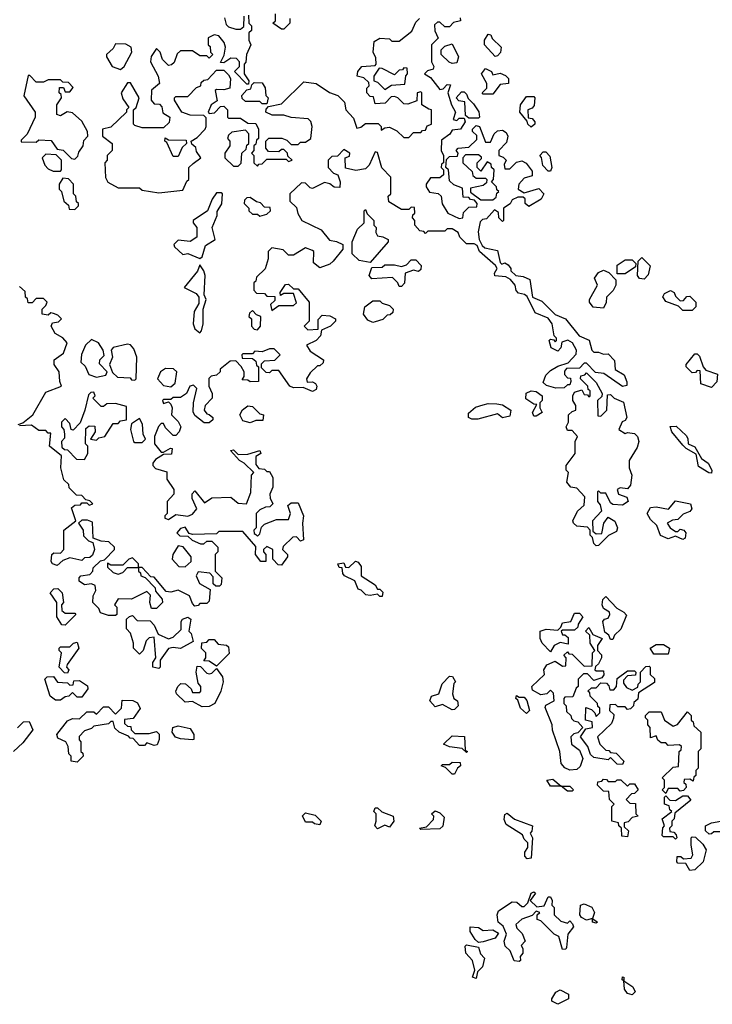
# Model space of a CAD drawing. Extents: x 2494106 to 2685573, y 758056 to 915185.
# Tile 303 of 507: x 2562206 to 2565088, y 900312 to 904410. Entities that reach past the tile are written whole.
import ezdxf

# ---------------------------------------------------------------- set-up
doc = ezdxf.new("R2010")
doc.units = 0

msp = doc.modelspace()

# ---------------------------------------------------------------- linework, layer by layer
at = {"layer": '0CON05XD'}
for points in [[(2563158.3, 904428.3), (2563160, 904395), (2563170, 904385), (2563170, 904365), (2563160, 904355), (2563160, 904325), (2563167.5, 904305), (2563150, 904265), (2563147, 904233), (2563140, 904225), (2563140, 904185), (2563160, 904155), (2563158.3, 904141.7), (2563151.7, 904141.7), (2563100, 904195), (2563120, 904215), (2563120, 904235), (2563108.3, 904248.3), (2563085, 904250), (2563055, 904230), (2563041.7, 904231.7), (2563057, 904263), (2563062.5, 904295), (2563056.7, 904315), (2563035, 904342.5), (2563015, 904347.5), (2562990, 904335), (2562990, 904305), (2562998.3, 904298.3), (2563000, 904275), (2563010, 904265), (2562995, 904250), (2562985, 904260), (2562955, 904260), (2562925, 904280), (2562875, 904280), (2562861.7, 904268.3), (2562848.3, 904231.7), (2562838.3, 904221.7), (2562825, 904220), (2562800, 904245), (2562790, 904275), (2562775, 904290), (2562753, 904257), (2562750, 904235), (2562782.5, 904175), (2562787.5, 904145), (2562753.8, 904116.2), (2562753.3, 904075), (2562765, 904060), (2562788.3, 904058.3), (2562797, 904047), (2562801.7, 904021.7), (2562830, 904005), (2562828.3, 903981.7), (2562805, 903960), (2562715, 903960), (2562685, 903970), (2562680, 903975), (2562680, 904035), (2562690, 904045), (2562702.5, 904085), (2562666.7, 904146.7), (2562655, 904147.5), (2562627.5, 904105), (2562635, 904080), (2562660, 904045), (2562650, 904035), (2562650, 904025), (2562585, 903962.5), (2562550, 903955), (2562550, 903925), (2562590, 903895), (2562590, 903865), (2562570, 903845), (2562570, 903825), (2562560, 903815), (2562563, 903753), (2562573.3, 903733.3), (2562615, 903710), (2562705, 903710), (2562715, 903700), (2562785, 903690), (2562885, 903700), (2562901.7, 903738.3), (2562910, 903745), (2562910, 903795), (2562928.3, 903811.7), (2562960, 903835), (2562941.7, 903861.7), (2562938.3, 903878.3), (2562921.7, 903891.7), (2562920, 903905), (2562945, 903920), (2562977.5, 903955), (2562982.5, 903965), (2562981.7, 904001.7), (2562971.7, 904011.7), (2562915, 904012.5), (2562880, 904025), (2562850, 904075), (2562850, 904085), (2562855, 904090), (2562905, 904090), (2562941.7, 904128.3), (2562960, 904135), (2562961.7, 904148.3), (2562971.7, 904158.3), (2562988.3, 904161.7), (2563025, 904200), (2563055, 904200), (2563075, 904180), (2563082.5, 904165), (2563080, 904125), (2563055, 904117.5), (2563025, 904120), (2563020, 904115), (2563027.5, 904072.5), (2563002.5, 904055), (2562990, 904025), (2562995, 904020), (2563017, 904023), (2563041.7, 904048.3), (2563055, 904050), (2563070, 904035), (2563070, 904005), (2563075, 904000), (2563125, 904000), (2563155, 903980), (2563188.3, 903978.3), (2563200, 903955), (2563200, 903915), (2563191.7, 903908.3), (2563188.3, 903891.7), (2563180, 903885), (2563180, 903865), (2563170, 903855), (2563180, 903845), (2563180, 903815), (2563195, 903800), (2563201.7, 903808.3), (2563215, 903810), (2563235, 903830), (2563315, 903830), (2563325, 903820), (2563340, 903825), (2563321.7, 903841.7), (2563320, 903855), (2563305, 903870), (2563295, 903870), (2563285, 903860), (2563241.7, 903861.7), (2563230, 903875), (2563230, 903905), (2563243, 903917), (2563297, 903917), (2563318.3, 903908.3), (2563335, 903890), (2563365, 903890), (2563375, 903900), (2563395, 903900), (2563417.5, 903915), (2563422.5, 903965), (2563417, 903987), (2563407, 903997), (2563335, 904002.5), (2563305, 904012.5), (2563257, 904013), (2563230, 904025), (2563231.7, 904038.3), (2563241.7, 904048.3), (2563295, 904060), (2563388.3, 904151.7), (2563440, 904145), (2563495, 904107.5), (2563530, 904095), (2563557, 904067), (2563562.5, 904035), (2563595, 904000), (2563608.3, 903958.3), (2563625, 903962.5), (2563645, 903977.5), (2563697.5, 903977.5), (2563710, 903965), (2563710, 903950), (2563725, 903960), (2563745, 903962.5), (2563775, 903947.5), (2563805, 903920), (2563825, 903920), (2563845, 903940), (2563875, 903940), (2563881.7, 903948.3), (2563895, 903950), (2563901.7, 903968.3), (2563920, 903975), (2563920, 904035), (2563908.3, 904038.3)], [(2564038.3, 904418.3), (2564040, 904405), (2564011.7, 904398.3), (2563995, 904380), (2563975, 904380), (2563955, 904400), (2563945, 904400), (2563931.7, 904388.3), (2563933, 904363), (2563947.5, 904332.5), (2563920, 904305), (2563920, 904235), (2563930, 904215), (2563926.4, 904203.6), (2563903, 904197), (2563890, 904185), (2563915, 904170), (2563955, 904120), (2563968.3, 904121.7), (2563985, 904140), (2563998.3, 904138.3), (2563987.5, 904105), (2564002.5, 904055), (2564020, 904025), (2564010, 903995), (2564025, 903990), (2564035, 904000), (2564055, 904000), (2564060, 903985), (2564040, 903955), (2564005, 903950), (2563996.4, 903933.6), (2563961.7, 903908.3), (2563960, 903865), (2563970, 903845), (2563970, 903815), (2563961.7, 903808.3), (2563960, 903795), (2563970, 903785), (2563970, 903765), (2563955, 903752.5), (2563915, 903752.5), (2563897.5, 903725), (2563897.5, 903715), (2563911.7, 903691.7), (2563947, 903687), (2563960, 903675), (2563964, 903644), (2563987.5, 903605), (2564035, 903582.5), (2564050, 903585), (2564052.5, 903607.5), (2564075, 903630), (2564108.3, 903631.7), (2564110, 903645), (2564098.3, 903658.3), (2564081.7, 903661.7), (2564075, 903670), (2564051.7, 903671.7), (2564048.3, 903708.3), (2564013, 903723), (2563995, 903740), (2563990, 903785), (2563980, 903795), (2563981.7, 903828.3), (2563995, 903840), (2564028.3, 903841.7), (2564030, 903855), (2564022.5, 903865), (2564030, 903875), (2564075, 903880), (2564108.3, 903911.7), (2564108.3, 903928.3), (2564090, 903945), (2564090, 903955), (2564105, 903970), (2564120, 903965), (2564145, 903900), (2564165, 903900), (2564180, 903935), (2564195, 903947.5), (2564215, 903950), (2564230.7, 903940.7), (2564236.7, 903925), (2564231.7, 903898.3), (2564200, 903865), (2564200, 903845), (2564218.3, 903838.3), (2564230, 903825), (2564222.5, 903807.5), (2564225, 903790), (2564245, 903790), (2564273, 903817), (2564295, 903822.5), (2564313, 903813), (2564339.3, 903779.3), (2564339.3, 903760.7), (2564305, 903750), (2564282.5, 903725), (2564280, 903705), (2564305, 903690), (2564367, 903707), (2564387.5, 903685), (2564376.4, 903663.6), (2564325, 903632.5), (2564310, 903645), (2564310, 903665), (2564301.7, 903671.7), (2564278.3, 903671.7), (2564255, 903660), (2564246.4, 903643.6), (2564220, 903625), (2564220, 903575), (2564215, 903570), (2564200, 903585), (2564198.3, 903608.3), (2564181.7, 903618.3), (2564148.3, 903581.7), (2564131.7, 903578.3), (2564121.7, 903568.3), (2564113.3, 903526.7), (2564117.5, 903495), (2564130, 903470), (2564141.2, 903461.2), (2564195, 903450), (2564205, 903400), (2564213, 903393), (2564225, 903397.5), (2564239.3, 903389.3), (2564250, 903375), (2564250, 903365), (2564270, 903345), (2564301.7, 903341.7), (2564328.3, 903328.3), (2564340, 903255), (2564378.3, 903238.3), (2564433.8, 903183.8), (2564477.5, 903165), (2564533.9, 903093.9), (2564576.4, 903076.4), (2564586.7, 903035), (2564595, 903026.7), (2564615, 903026.7), (2564635, 903017.5), (2564655, 903020), (2564681.7, 902991.7), (2564683.9, 902953.9), (2564721.7, 902931.7), (2564733, 902903), (2564732.5, 902887.5), (2564715, 902883.3), (2564637, 902937), (2564601.7, 902941.7), (2564565, 902980), (2564555, 902980), (2564535, 902960), (2564481.7, 902958.3), (2564473, 902947), (2564473, 902933), (2564485, 902920), (2564498.3, 902918.3), (2564500, 902905), (2564495, 902890), (2564485, 902890), (2564471.7, 902878.3), (2564437, 902877), (2564398.3, 902888.3), (2564385, 902900), (2564395, 902930), (2564415, 902950), (2564445, 902967.5), (2564488.3, 902981.7), (2564521.7, 903018.3), (2564522.5, 903035), (2564506.7, 903065), (2564486.4, 903076.4), (2564461.7, 903068.3), (2564457.5, 903045), (2564445, 903030), (2564417.5, 903045), (2564410, 903075), (2564415, 903080), (2564428.3, 903078.3), (2564435, 903070), (2564440, 903075), (2564440, 903085), (2564430, 903095), (2564422.5, 903145), (2564405, 903167.5), (2564350.7, 903190.7), (2564318.3, 903258.3), (2564307, 903267), (2564281.7, 903271.7), (2564272.5, 903282.5), (2564267.5, 903305), (2564248.3, 903328.3), (2564229.3, 903339.3), (2564183.6, 903343.6), (2564182.5, 903355), (2564192.5, 903375), (2564186.7, 903386.7), (2564120, 903445), (2564110, 903470), (2564096.7, 903476.7), (2564065, 903477.5), (2564037.5, 903505), (2564030, 903525), (2564005, 903540), (2563985, 903540), (2563975, 903530), (2563905, 903530), (2563895, 903520), (2563888.3, 903528.3), (2563871.7, 903531.7), (2563850, 903555), (2563850, 903575), (2563840, 903585), (2563841.7, 903598.3), (2563850, 903605), (2563848.3, 903628.3), (2563835, 903630), (2563825, 903620), (2563795, 903620), (2563741.7, 903651.7), (2563740, 903675), (2563750, 903685), (2563750, 903755), (2563713, 903793), (2563695, 903857.5), (2563685, 903860), (2563660, 903805), (2563645, 903790), (2563605, 903782.5), (2563561.7, 903791.7), (2563560, 903835), (2563578.3, 903841.7), (2563580, 903855), (2563555, 903870), (2563528.3, 903841.7), (2563505, 903840), (2563490, 903825), (2563490, 903795), (2563511.7, 903771.7), (2563530, 903765), (2563540, 903735), (2563538.3, 903711.7), (2563515, 903712.5), (2563497, 903727), (2563475, 903732.5), (2563425, 903707.5), (2563415, 903710), (2563395, 903730), (2563378.3, 903731.7), (2563330, 903685), (2563330, 903655), (2563358.3, 903628.3), (2563363, 903603), (2563380, 903575), (2563460, 903535), (2563495, 903492.5), (2563525, 903487.5), (2563550, 903475), (2563550, 903455), (2563510, 903405), (2563497, 903393), (2563455, 903377.5), (2563428.3, 903398.3), (2563430, 903445), (2563425, 903450), (2563395, 903460), (2563345, 903430), (2563325, 903430), (2563301.7, 903451.7), (2563255, 903460), (2563240, 903445), (2563240, 903415), (2563227, 903373), (2563191.7, 903338.3), (2563188.3, 903321.7), (2563180, 903315), (2563180, 903285), (2563191.7, 903271.7), (2563225, 903270), (2563235, 903260), (2563268.3, 903258.3), (2563268.3, 903241.7), (2563250, 903225), (2563255, 903200), (2563285, 903220), (2563345, 903220), (2563358.3, 903231.7), (2563345, 903270), (2563305, 903270), (2563291.7, 903261.7), (2563290, 903275), (2563311.7, 903308.3), (2563325, 903310), (2563345, 903290), (2563365, 903290), (2563410, 903235), (2563410, 903155), (2563390, 903135), (2563405, 903120), (2563448.3, 903121.7), (2563448.3, 903161.7), (2563465, 903180), (2563497, 903177), (2563520, 903165), (2563520, 903155), (2563500, 903135), (2563461.7, 903118.3), (2563457.5, 903095), (2563440, 903075), (2563400, 903055), (2563415, 903030), (2563470, 902995), (2563468.3, 902981.7), (2563455, 902970), (2563445, 902970), (2563415, 902940), (2563400, 902915), (2563401.7, 902901.7), (2563425, 902902.5), (2563436.4, 902896.4), (2563442.5, 902885), (2563439.3, 902870.7), (2563425, 902862.5), (2563385, 902880), (2563345, 902877.5), (2563330, 902885), (2563285, 902950), (2563255, 902950), (2563245, 902940), (2563231.7, 902941.7), (2563211.7, 902961.7), (2563211.7, 902978.3), (2563225, 902990), (2563267, 902993), (2563290, 903015), (2563265, 903040), (2563245, 903040), (2563215, 903027.5), (2563185, 903030), (2563175, 903020), (2563135, 903020), (2563130, 903015), (2563131.7, 903001.7), (2563175, 903000), (2563188.3, 902988.3), (2563191.7, 902971.7), (2563200, 902965), (2563200, 902905), (2563165, 902902.5), (2563155, 902910), (2563131.7, 902911.7), (2563140, 902925), (2563140, 902945), (2563127, 902967), (2563105, 902990), (2563081.7, 902988.3), (2563040, 902955), (2563040, 902945), (2563025, 902930), (2563003, 902927), (2562993, 902917), (2562992.5, 902885), (2563007.5, 902855), (2563007.5, 902835), (2562977.5, 902805), (2562973.3, 902785), (2562985, 902770), (2562995, 902767.5)], [(2563058.3, 904418.3), (2563065, 904390), (2563075, 904380), (2563105, 904370), (2563125, 904370), (2563138.3, 904381.7), (2563140, 904425)], [(2563330, 904415), (2563330, 904395), (2563305, 904370), (2563295, 904370), (2563260, 904395), (2563270, 904405), (2563270, 904435)], [(2563908.3, 904038.3), (2563880, 904055), (2563880, 904105), (2563875, 904110), (2563860, 904105), (2563858.3, 904071.7), (2563821.7, 904058.3), (2563805, 904060), (2563780, 904085), (2563765, 904090), (2563751.7, 904088.3), (2563727, 904063), (2563685, 904060), (2563678.3, 904088.3), (2563665, 904090), (2563650, 904105), (2563650, 904125), (2563660, 904135), (2563658.3, 904148.3), (2563638.3, 904168.3), (2563610, 904175), (2563612.5, 904195), (2563630, 904215), (2563685, 904220), (2563690, 904225), (2563688.3, 904251.7), (2563677.5, 904275), (2563680.7, 904319.3), (2563705, 904332.5), (2563745, 904330), (2563755, 904320), (2563785, 904320), (2563838.3, 904361.7), (2563855, 904400), (2563870, 904415)], [(2564185, 904257.5), (2564140, 904305), (2564140, 904325), (2564155, 904350), (2564166.4, 904346.4), (2564171.7, 904331.7), (2564210, 904295), (2564207, 904273), (2564195, 904260), (2564185, 904257.5)], [(2562625, 904202.5), (2562640, 904215), (2562672.5, 904275), (2562670, 904295), (2562647.5, 904307.5), (2562605, 904310), (2562595, 904290), (2562567.5, 904265), (2562567.5, 904255), (2562590, 904215), (2562625, 904202.5)], [(2564005, 904227.5), (2563993, 904233), (2563960, 904265), (2563960, 904285), (2563975, 904300), (2564005, 904310), (2564032.5, 904255), (2564025, 904230), (2564005, 904227.5)], [(2563725, 904120), (2563753, 904137), (2563808.3, 904141.7), (2563813, 904177), (2563820, 904185), (2563818.3, 904208.3), (2563805, 904210), (2563798.3, 904201.7), (2563785, 904200), (2563765, 904180), (2563715, 904207.5), (2563701.7, 904208.3), (2563680, 904175), (2563680, 904155), (2563695, 904150), (2563725, 904120)], [(2564175, 904100), (2564135, 904100), (2564130, 904105), (2564150, 904125), (2564150, 904145), (2564127.5, 904185), (2564145, 904206.7), (2564170, 904195), (2564175, 904180), (2564205, 904187.5), (2564228.3, 904178.3), (2564240, 904165), (2564240, 904145), (2564205, 904140), (2564175, 904100)], [(2562435, 903830), (2562448.3, 903841.7), (2562451.7, 903858.3), (2562470, 903885), (2562473, 903907), (2562490, 903925), (2562487.5, 903945), (2562465, 903987.5), (2562425, 904022.5), (2562403.6, 904026.4), (2562375, 904010), (2562360, 904015), (2562360, 904055), (2562380, 904085), (2562378.3, 904098.3), (2562370, 904105), (2562371.7, 904128.3), (2562388.3, 904128.3), (2562395, 904110), (2562415, 904110), (2562428.3, 904128.3), (2562408.3, 904148.3), (2562385, 904150), (2562375, 904160), (2562325, 904160), (2562305, 904150), (2562275, 904150), (2562248.3, 904178.3), (2562241.7, 904178.3), (2562223.3, 904093.3), (2562270, 904025), (2562270, 904005), (2562237, 903933), (2562211.7, 903908.3), (2562211.7, 903901.7), (2562275, 903900), (2562285, 903910), (2562337, 903907), (2562361.7, 903871.7), (2562387, 903867), (2562421.7, 903831.7), (2562435, 903830)], [(2563235, 904060), (2563215, 904060), (2563205, 904070), (2563145, 904070), (2563131.7, 904081.7), (2563130, 904095), (2563151.7, 904118.3), (2563168.3, 904121.7), (2563171.7, 904138.3), (2563181.7, 904148.3), (2563215, 904147.5), (2563227, 904127), (2563230, 904095), (2563240, 904085), (2563235, 904060)], [(2564115, 904000), (2564075, 904000), (2564061.7, 904011.7), (2564058.3, 904068.3), (2564033, 904073), (2564022.5, 904085), (2564045, 904110), (2564055, 904110), (2564065, 904100), (2564071.7, 904081.7), (2564095, 904060), (2564116.7, 904026.7), (2564120, 904005), (2564115, 904000)], [(2564335, 903962.5), (2564320, 903975), (2564318.3, 903988.3), (2564287.5, 904025), (2564290, 904055), (2564315, 904090), (2564345, 904090), (2564350, 904085), (2564347, 904053), (2564338.3, 904041.7), (2564320, 904035), (2564321.7, 904001.7), (2564338.3, 903998.3), (2564350, 903985), (2564350, 903975), (2564335, 903962.5)], [(2563115, 903800), (2563127.5, 903812.5), (2563130, 903855), (2563148.3, 903871.7), (2563151.7, 903888.3), (2563160, 903895), (2563160, 903935), (2563145, 903950), (2563088.3, 903941.7), (2563075, 903930), (2563070, 903915), (2563080, 903905), (2563080, 903885), (2563060, 903855), (2563060, 903835), (2563095, 903800), (2563115, 903800)], [(2562865, 903840), (2562845, 903840), (2562818.3, 903898.3), (2562810, 903905), (2562811.7, 903918.3), (2562825, 903910), (2562898.3, 903908.3), (2562900, 903895), (2562881.7, 903878.3), (2562865, 903840)], [(2562375, 903780), (2562380, 903785), (2562380, 903825), (2562358.3, 903848.3), (2562315, 903850), (2562300, 903835), (2562310, 903805), (2562325, 903790), (2562345, 903780), (2562375, 903780)], [(2564175, 903660), (2564188.3, 903671.7), (2564191.7, 903688.3), (2564200, 903695), (2564191.7, 903701.7), (2564190, 903715), (2564170, 903735), (2564177.5, 903745), (2564180, 903785), (2564170, 903795), (2564168.3, 903808.3), (2564151.7, 903818.3), (2564125, 903780), (2564110, 903795), (2564110, 903815), (2564128.3, 903831.7), (2564128.3, 903838.3), (2564115, 903847.5), (2564061.7, 903848.3), (2564050, 903835), (2564050, 903815), (2564088.3, 903778.3), (2564091.7, 903761.7), (2564105, 903750), (2564145, 903750), (2564150, 903745), (2564148.3, 903731.7), (2564135, 903720), (2564081.7, 903708.3), (2564081.7, 903691.7), (2564125, 903660), (2564175, 903660)], [(2564415, 903780), (2564405, 903780), (2564383, 903803), (2564377, 903837), (2564370, 903845), (2564385, 903860), (2564395, 903860), (2564411.7, 903841.7), (2564420, 903795), (2564415, 903780)], [(2562435, 903620), (2562450, 903635), (2562450, 903645), (2562441.7, 903651.7), (2562440, 903675), (2562430, 903685), (2562430, 903725), (2562408.3, 903748.3), (2562385, 903750), (2562370, 903725), (2562370, 903705), (2562380, 903695), (2562390, 903655), (2562408.3, 903638.3), (2562411.7, 903621.7), (2562435, 903620)], [(2562955, 903416.7), (2562965, 903422.5), (2562979.2, 903470.8), (2563020, 903495), (2563007.5, 903545), (2563027.5, 903595), (2563028.3, 903611.7), (2563047, 903643), (2563050, 903685), (2563045, 903690), (2563025, 903690), (2563006.7, 903663.3), (2562987.5, 903615), (2562927.5, 903575), (2562927.5, 903565), (2562943.3, 903545), (2562942.5, 903505), (2562915, 903487.5), (2562865, 903492.5), (2562847.5, 903475), (2562850, 903465), (2562885, 903432.5), (2562905, 903436.7), (2562955, 903416.7)], [(2563205, 903592.5), (2563235, 903600), (2563250, 903615), (2563248.3, 903628.3), (2563225, 903630), (2563208.3, 903648.3), (2563191.7, 903651.7), (2563165, 903670), (2563151.7, 903668.3), (2563141.7, 903658.3), (2563140, 903645), (2563160, 903625), (2563160, 903615), (2563175, 903600), (2563195, 903600), (2563205, 903592.5)], [(2563665, 903400), (2563618.3, 903408.3), (2563590, 903435), (2563590, 903485), (2563611.7, 903538.3), (2563640, 903565), (2563640, 903615), (2563645, 903620), (2563651.7, 903601.7), (2563680, 903575), (2563680, 903555), (2563690, 903545), (2563687.5, 903525), (2563695, 903510), (2563717, 903507), (2563740, 903495), (2563740, 903485), (2563665, 903400)], [(2564805, 903330), (2564785, 903332.5), (2564777.5, 903345), (2564780, 903405), (2564795, 903420), (2564830, 903385), (2564821.7, 903348.3), (2564805, 903330)], [(2562955, 903107.5), (2562962.5, 903115), (2562970, 903145), (2562970, 903205), (2562982.5, 903245), (2562973.3, 903265), (2562977.5, 903345), (2562972.5, 903365), (2562955, 903390), (2562946.1, 903363.9), (2562890, 903295), (2562940.6, 903270.6), (2562952, 903255), (2562951.7, 903228.3), (2562932, 903195), (2562928, 903145), (2562935, 903123.3), (2562955, 903107.5)], [(2563795, 903300), (2563785, 903300), (2563780, 903315), (2563757, 903337), (2563671.7, 903331.7), (2563660, 903345), (2563671.7, 903378.3), (2563715, 903380), (2563725, 903390), (2563765, 903390), (2563795, 903382.5), (2563815, 903390), (2563835, 903410), (2563855, 903410), (2563877, 903387), (2563875, 903370), (2563865, 903362.5), (2563845, 903367.5), (2563810, 903355), (2563807, 903313), (2563795, 903300)], [(2564691.7, 903351.7), (2564691.7, 903388.3), (2564725, 903410), (2564755, 903410), (2564770, 903395), (2564768.3, 903381.7), (2564725, 903352.5), (2564691.7, 903351.7)], [(2564635, 903210), (2564593, 903213), (2564577.5, 903235), (2564577.5, 903245), (2564610, 903305), (2564597.5, 903335), (2564615, 903357.5), (2564635, 903367.5), (2564658.3, 903358.3), (2564687.5, 903327.5), (2564687.5, 903305), (2564676.4, 903283.6), (2564647.5, 903255), (2564646.4, 903233.6), (2564635, 903210)], [(2562200, 902725), (2562218.3, 902731.7), (2562260, 902765), (2562315, 902860), (2562380, 902885), (2562372.5, 902905), (2562370, 902945), (2562350, 902975), (2562350, 902995), (2562387.5, 903022.5), (2562403.3, 903065), (2562385.8, 903085.8), (2562353.6, 903103.6), (2562337.5, 903135), (2562341.7, 903148.3), (2562367, 903153), (2562380, 903165), (2562365, 903180), (2562347, 903187), (2562335, 903190), (2562325, 903180), (2562300, 903185), (2562300, 903205), (2562315, 903220), (2562320, 903235), (2562305, 903250), (2562275, 903250), (2562258.3, 903231.7), (2562241.7, 903231.7), (2562238.3, 903248.3), (2562230, 903255), (2562228.3, 903278.3), (2562205, 903300)], [(2565005, 903200), (2564965, 903200), (2564948.3, 903218.3), (2564895, 903237.5), (2564883, 903257), (2564890, 903270), (2564915, 903282.5), (2564930, 903275), (2564935, 903260), (2564955, 903240), (2564968.3, 903241.7), (2564981.7, 903258.3), (2564995, 903260), (2565020, 903235), (2565020, 903215), (2565005, 903200)], [(2563675, 903150), (2563655, 903160), (2563636.7, 903185), (2563642.5, 903215), (2563675, 903240), (2563705, 903240), (2563715, 903230), (2563745, 903220), (2563760, 903205), (2563758.3, 903191.7), (2563748.3, 903181.7), (2563735, 903180), (2563717, 903163), (2563685, 903152.5), (2563675, 903150)], [(2563195, 903120), (2563207.5, 903135), (2563210, 903175), (2563191.7, 903181.7), (2563175, 903200), (2563161.7, 903188.3), (2563160, 903175), (2563170, 903165), (2563170, 903135), (2563181.7, 903121.7), (2563195, 903120)], [(2562525, 902922.5), (2562565, 902930), (2562570, 902945), (2562538.3, 902978.3), (2562540, 902995), (2562557, 903013), (2562553.3, 903035), (2562533.3, 903065), (2562505, 903078.8), (2562480, 903055), (2562463, 903017), (2562460, 902985), (2562478.3, 902968.3), (2562493.6, 902933.6), (2562525, 902922.5)], [(2562685, 902910), (2562690, 902915), (2562693.3, 903005), (2562680.7, 903040.7), (2562666.7, 903056.7), (2562655, 903060), (2562594.2, 903045.8), (2562586.7, 903035), (2562592.5, 903005), (2562580, 902975), (2562591.7, 902941.7), (2562613, 902923), (2562665, 902920), (2562671.7, 902911.7), (2562685, 902910)], [(2565085, 902880), (2565040, 902895), (2565038.3, 902948.3), (2565025, 902950), (2565018.3, 902941.7), (2565005, 902940), (2564980, 902965), (2564980, 902975), (2565015, 903020), (2565025, 903020), (2565035, 903010), (2565050, 902965), (2565061.7, 902951.7), (2565110, 902935), (2565107, 902903), (2565085, 902880)], [(2562835, 902882.5), (2562852.5, 902897.5), (2562860, 902945), (2562846.4, 902956.4), (2562812, 902958), (2562792.5, 902945), (2562780, 902915), (2562805, 902887.5), (2562835, 902882.5)], [(2564605, 902220), (2564595, 902230), (2564590, 902255), (2564580, 902265), (2564580, 902285), (2564568.3, 902298.3), (2564525, 902302.5), (2564510, 902315), (2564507.5, 902325), (2564527.5, 902365), (2564555, 902390), (2564557.5, 902425), (2564525, 902460), (2564500, 902465), (2564482.5, 902485), (2564490, 902525), (2564480, 902535), (2564480, 902555), (2564517.5, 902605), (2564517.5, 902655), (2564527.5, 902675), (2564505, 902700), (2564485, 902700), (2564480, 902715), (2564490, 902735), (2564490, 902765), (2564505, 902780), (2564520, 902785), (2564520, 902805), (2564507.5, 902825), (2564507.5, 902845), (2564515, 902860), (2564545, 902870), (2564555, 902850), (2564568.3, 902848.3), (2564575, 902840), (2564580, 902845), (2564580, 902865), (2564571.7, 902871.7), (2564570, 902885), (2564540, 902915), (2564541.7, 902928.3), (2564558.3, 902931.7), (2564565, 902940), (2564605, 902900), (2564630, 902855), (2564628.3, 902841.7), (2564610, 902825), (2564611.7, 902761.7), (2564625, 902760), (2564650, 902785), (2564651.7, 902848.3), (2564665, 902850), (2564680, 902835), (2564718.3, 902818.3), (2564732.5, 902755), (2564725, 902742.5), (2564713, 902737), (2564700, 902705), (2564725, 902687.5), (2564735, 902692.5), (2564765, 902687.5), (2564776.7, 902675), (2564782.5, 902655), (2564775, 902630), (2564742.5, 902575), (2564742.5, 902545), (2564753.8, 902515), (2564747.7, 902472.3), (2564735, 902457.5), (2564705, 902462.5), (2564692.5, 902455), (2564697.5, 902435), (2564733, 902423), (2564737.5, 902405), (2564715, 902390), (2564675, 902392.5), (2564665, 902400), (2564645, 902440), (2564625, 902440), (2564615, 902450), (2564610, 902445), (2564610, 902405), (2564621.7, 902391.7), (2564627.5, 902365), (2564590, 902325), (2564591.7, 902281.7), (2564605, 902270), (2564628.3, 902271.7), (2564637.5, 902315), (2564655, 902340), (2564683, 902323), (2564693.3, 902295), (2564689.3, 902280.7), (2564657, 902263), (2564615, 902222.5), (2564605, 902220)], [(2562995, 902767.5), (2563010, 902755), (2563010, 902745), (2562995, 902732.5), (2562973, 902733), (2562935, 902762.5), (2562928.3, 902778.3), (2562928.8, 902815), (2562943.3, 902875), (2562929.3, 902889.3), (2562913.3, 902885), (2562900, 902855), (2562875, 902837.5), (2562845, 902837.5), (2562835, 902830), (2562805, 902830), (2562800, 902825), (2562805, 902812.5), (2562825, 902820), (2562835, 902810), (2562840, 902795), (2562837.5, 902765), (2562865, 902737.5), (2562876.7, 902715), (2562870, 902695), (2562855, 902680), (2562845, 902680), (2562812, 902712), (2562805, 902730), (2562795, 902730), (2562783, 902717), (2562767.5, 902675), (2562767.5, 902645), (2562795, 902610), (2562805, 902610), (2562833, 902627), (2562840, 902625), (2562838.3, 902601.7), (2562805, 902600), (2562770.7, 902579.3), (2562760, 902565), (2562760, 902555), (2562771.7, 902541.7), (2562818.3, 902528.3), (2562818.3, 902498.3), (2562847.5, 902455), (2562846.7, 902435), (2562820, 902405), (2562820, 902355), (2562810, 902345), (2562810, 902335), (2562825, 902330), (2562855, 902351.2), (2562905, 902343.3), (2562925, 902352.5), (2562942.5, 902375), (2562923, 902417), (2562923, 902437), (2562935, 902450), (2562975, 902400), (2563005, 902420), (2563085, 902422.5), (2563115, 902397.5), (2563150, 902395), (2563167.5, 902442.5), (2563170, 902515), (2563180, 902525), (2563140, 902565), (2563120, 902575), (2563082.5, 902617.5), (2563095, 902620), (2563115, 902600), (2563155, 902602.5), (2563205, 902617.5), (2563210, 902605), (2563188.3, 902591.7), (2563188.3, 902558.3), (2563201.7, 902541.7), (2563225, 902540), (2563235, 902530), (2563245, 902530), (2563260, 902505), (2563260, 902465), (2563247.5, 902435), (2563248.3, 902418.3), (2563260, 902395), (2563247, 902383), (2563228.3, 902381.7), (2563205, 902370), (2563190, 902355), (2563190, 902295), (2563180, 902285), (2563181.7, 902271.7), (2563188.3, 902268.3), (2563195, 902260), (2563205, 902270), (2563211.7, 902298.3), (2563225, 902310), (2563275, 902330), (2563325, 902330), (2563332.5, 902355), (2563321.7, 902388.3), (2563335, 902400), (2563365, 902400), (2563387.5, 902345), (2563382.5, 902315), (2563386.7, 902245), (2563375, 902240), (2563358.3, 902258.3), (2563343, 902257), (2563301.7, 902218.3), (2563300, 902205), (2563320, 902185), (2563320, 902175), (2563295, 902140), (2563281.7, 902141.7), (2563260, 902165), (2563260, 902205), (2563235, 902217.5), (2563220, 902205), (2563220, 902195), (2563230, 902185), (2563230, 902155), (2563210, 902155), (2563187.5, 902185), (2563188.3, 902218.3), (2563135, 902280), (2563035, 902280), (2563025, 902270), (2562925, 902267.5), (2562911.7, 902271.7), (2562895, 902297.5), (2562875, 902292.5), (2562860, 902275), (2562871.7, 902261.7), (2562905, 902260), (2562923.9, 902243.9), (2562958.3, 902228.3), (2562971.7, 902228.3), (2562985, 902240), (2563005, 902240), (2563030, 902215), (2563030, 902195), (2563020, 902185), (2563020, 902115), (2563047, 902087), (2563045, 902060), (2563037, 902053), (2563022.5, 902052.5), (2563011.7, 902061.7), (2563011.7, 902091.7), (2562997, 902107), (2562948.3, 902111.7), (2562940, 902095), (2562953.6, 902063.6), (2562998.3, 902038.3), (2562995, 901990), (2562985, 901980), (2562955, 901980), (2562948.3, 901971.7), (2562935, 901970), (2562925, 901980), (2562913, 902013), (2562865, 902036), (2562835, 902027.5), (2562815, 902030), (2562765, 902090), (2562751.7, 902091.7), (2562715, 902130), (2562700, 902130), (2562700, 902115), (2562708.3, 902108.3), (2562710, 902095), (2562728.3, 902088.3), (2562770, 902045), (2562771.7, 902031.7), (2562798.3, 901998.3), (2562800, 901985), (2562775, 901960), (2562755, 901960), (2562747.5, 901985), (2562750, 902015), (2562735, 902030), (2562671.7, 901998.3), (2562615, 902000), (2562600, 901975), (2562610, 901965), (2562610, 901935), (2562605, 901930)], [(2562475, 902580), (2562490, 902605), (2562490, 902635), (2562480, 902645), (2562481.7, 902708.3), (2562495, 902720), (2562518.3, 902718.3), (2562520, 902695), (2562500, 902665), (2562525, 902660), (2562535, 902670), (2562560, 902675), (2562595, 902730), (2562615, 902730), (2562625, 902740), (2562650, 902745), (2562650, 902800), (2562605, 902812.5), (2562568.3, 902811.7), (2562555, 902800), (2562545, 902800), (2562510, 902835), (2562520, 902845), (2562515, 902860), (2562501.7, 902858.3), (2562491.7, 902848.3), (2562477.5, 902785), (2562457, 902733), (2562428.3, 902701.7), (2562420, 902705), (2562415, 902730), (2562395, 902750), (2562380, 902735), (2562380, 902715), (2562390, 902705), (2562392.5, 902685), (2562391.7, 902668.3), (2562380, 902655), (2562381.7, 902631.7), (2562391.7, 902621.7), (2562405, 902620), (2562441.7, 902581.7), (2562475, 902580)], [(2564355, 902760), (2564345, 902760), (2564340, 902775), (2564358.3, 902808.3), (2564345, 902810), (2564312.5, 902832.5), (2564313.9, 902856.1), (2564333.9, 902866.1), (2564355, 902862.5), (2564380, 902845), (2564380, 902825), (2564370, 902815), (2564370, 902795), (2564380, 902775), (2564355, 902760)], [(2563165, 902732.5), (2563135, 902740), (2563122.5, 902765), (2563133.6, 902786.4), (2563155, 902802.5), (2563175, 902800), (2563205, 902770), (2563220, 902765), (2563217.5, 902742.5), (2563188.3, 902741.7), (2563165, 902732.5)], [(2564113, 902747), (2564087, 902747), (2564073.9, 902753.9), (2564073, 902773), (2564103, 902797), (2564135, 902807.5), (2564155, 902813.3), (2564191.7, 902811.7), (2564215, 902807.5), (2564250, 902785), (2564245, 902760), (2564215, 902752.5), (2564195, 902770), (2564113, 902747)], [(2562605, 901930), (2562575, 901930), (2562541.7, 901941.7), (2562535, 901960), (2562510, 901985), (2562511.7, 902011.7), (2562522.5, 902035), (2562520, 902055), (2562505, 902062.5), (2562475, 902057.5), (2562453.6, 902073.6), (2562453, 902087), (2562460, 902095), (2562498.3, 902101.7), (2562510, 902115), (2562511.7, 902128.3), (2562541.7, 902158.3), (2562558.3, 902161.7), (2562600, 902205), (2562600, 902215), (2562577, 902237), (2562545, 902240), (2562511.7, 902251.7), (2562508.3, 902318.3), (2562487.5, 902327.5), (2562465, 902327.5), (2562450, 902315), (2562470, 902285), (2562471.7, 902261.7), (2562491.7, 902241.7), (2562510, 902235), (2562517.5, 902205), (2562508.3, 902181.7), (2562498.3, 902171.7), (2562475, 902170), (2562465, 902160), (2562415, 902170), (2562385, 902160), (2562361.7, 902138.3), (2562342.5, 902145), (2562337.5, 902155), (2562340, 902185), (2562348.3, 902191.7), (2562375, 902190), (2562390, 902205), (2562390, 902285), (2562440, 902325), (2562421.7, 902378.3), (2562435, 902390), (2562458.3, 902391.7), (2562465, 902400), (2562485, 902400), (2562495, 902390), (2562510, 902395), (2562498.3, 902408.3), (2562481.7, 902411.7), (2562465, 902430), (2562441.7, 902431.7), (2562411.7, 902461.7), (2562410, 902475), (2562390, 902495), (2562377.5, 902545), (2562380, 902595), (2562330, 902635), (2562335, 902690), (2562325, 902690), (2562315, 902700), (2562285, 902700), (2562255, 902722.5), (2562205, 902720)], [(2562715, 902650), (2562730, 902665), (2562720, 902685), (2562717, 902727), (2562705, 902750), (2562671.7, 902728.3), (2562667.5, 902705), (2562680, 902655), (2562685, 902650), (2562715, 902650)], [(2565085, 902522.5), (2565073.9, 902523.9), (2565031.2, 902551.2), (2565021.7, 902601.7), (2564980, 902625), (2564965, 902640), (2564920, 902695), (2564912.5, 902717.5), (2564938, 902718), (2564979.3, 902679.3), (2564986.7, 902666.7), (2564987.5, 902645), (2565015, 902632.5), (2565043.6, 902583.6), (2565071.2, 902565), (2565086.7, 902535), (2565085, 902522.5)], [(2564965, 902247.5), (2564935, 902260), (2564905, 902250), (2564873.3, 902263.3), (2564857.5, 902305), (2564830.7, 902330.7), (2564817.5, 902355), (2564830.7, 902379.3), (2564855, 902382.5), (2564906.4, 902373.6), (2564935, 902407.5), (2564997.5, 902395), (2565003.3, 902375), (2564995, 902363.3), (2564967.5, 902352.5), (2564945, 902330), (2564923, 902327), (2564900, 902315), (2564912.5, 902295), (2564935, 902280), (2564945, 902280), (2564955, 902290), (2564970, 902285), (2564977.5, 902275), (2564975, 902252.5), (2564965, 902247.5)], [(2562895, 902132.5), (2562920, 902155), (2562920, 902175), (2562886.4, 902216.4), (2562865, 902220), (2562842.5, 902185), (2562840, 902165), (2562867.5, 902135), (2562895, 902132.5)], [(2562615, 902102.5), (2562635, 902110), (2562655, 902130), (2562700, 902130), (2562700, 902145), (2562675, 902170), (2562660, 902165), (2562635, 902140), (2562585, 902140), (2562571.7, 902148.3), (2562571.7, 902131.7), (2562595, 902110), (2562615, 902102.5)], [(2563715, 902010), (2563705, 902010), (2563695, 902020), (2563665, 902013.3), (2563646.4, 902016.4), (2563626.4, 902036.4), (2563615, 902040), (2563600, 902075), (2563557.5, 902095), (2563550, 902105), (2563548.3, 902128.3), (2563535, 902130), (2563530, 902145), (2563555, 902150), (2563561.7, 902131.7), (2563575, 902130), (2563603, 902157), (2563615, 902152.5), (2563626.7, 902135), (2563627.5, 902095), (2563685, 902057.5), (2563695, 902040), (2563705, 902040), (2563717, 902027), (2563715, 902010)], [(2562395, 901890), (2562381.7, 901891.7), (2562360, 901925), (2562360, 901985), (2562332.5, 902025), (2562348.3, 902041.7), (2562365, 902042.5), (2562382.5, 902025), (2562387.5, 901985), (2562380, 901975), (2562381.7, 901951.7), (2562395, 901940), (2562435, 901940), (2562440, 901935), (2562395, 901890)], [(2564675, 901830), (2564665, 901830), (2564658.3, 901848.3), (2564641.7, 901861.7), (2564632.5, 901905), (2564640, 901915), (2564655, 901920), (2564662.5, 901935), (2564660, 901945), (2564635, 901960), (2564630, 901975), (2564633, 901997), (2564645, 902010), (2564690.7, 901960.7), (2564720, 901945), (2564731.7, 901931.7), (2564707, 901873), (2564681.7, 901848.3), (2564675, 901830)], [(2562785, 901710), (2562760, 901715), (2562760, 901735), (2562772.5, 901755), (2562765, 901840), (2562745, 901837.5), (2562732.5, 901825), (2562720, 901785), (2562705, 901770), (2562680, 901795), (2562680, 901815), (2562667, 901857), (2562650, 901875), (2562650, 901915), (2562663, 901927), (2562675, 901930), (2562695, 901910), (2562748.3, 901908.3), (2562765, 901890), (2562782.5, 901852.5), (2562825, 901833.8), (2562845, 901840), (2562878, 901872), (2562878, 901905), (2562883.3, 901915), (2562905, 901923.3), (2562917.5, 901915), (2562910, 901865), (2562920, 901855), (2562927.5, 901822.5), (2562875, 901793.3), (2562845, 901798), (2562825, 901793.3), (2562790, 901745), (2562790, 901715), (2562785, 901710)], [(2564415, 901780), (2564380, 901815), (2564372.5, 901835), (2564372.5, 901865), (2564397, 901873), (2564445, 901870), (2564458.3, 901881.7), (2564465, 901900), (2564500, 901905), (2564515, 901940), (2564535, 901940), (2564550, 901925), (2564530, 901895), (2564528.3, 901881.7), (2564515, 901870), (2564465, 901870), (2564460, 901865), (2564465, 901850), (2564475, 901850), (2564488.3, 901838.3), (2564488.3, 901811.7), (2564455, 901817.5), (2564430, 901805), (2564415, 901780)], [(2564495, 901286.7), (2564475, 901296.2), (2564460, 901315), (2564454.1, 901364.1), (2564423.6, 901453.6), (2564422.5, 901475), (2564393, 901547), (2564395, 901557.5), (2564430, 901575), (2564427, 901607), (2564415, 901620), (2564400, 901605), (2564375, 901600), (2564340, 901620), (2564337.5, 901635), (2564390, 901685), (2564387.5, 901705), (2564400, 901725), (2564435, 901740), (2564465, 901720), (2564478.3, 901721.7), (2564480, 901755), (2564470, 901765), (2564485, 901780), (2564491.7, 901771.7), (2564505, 901770), (2564555, 901720), (2564588.3, 901721.7), (2564590, 901775), (2564600, 901785), (2564580, 901815), (2564578.3, 901848.3), (2564560, 901865), (2564575, 901880), (2564591.7, 901851.7), (2564630, 901835), (2564610, 901805), (2564610, 901785), (2564627, 901767), (2564627.5, 901755), (2564615, 901730), (2564601.7, 901718.3), (2564600, 901705), (2564605, 901700), (2564635, 901700), (2564637, 901683), (2564628.3, 901671.7), (2564595, 901660), (2564568.3, 901688.3), (2564551.7, 901688.3), (2564530, 901665), (2564530, 901635), (2564521.7, 901628.3), (2564508.3, 901591.7), (2564475, 901590), (2564470, 901585), (2564470, 901565), (2564480, 901555), (2564481.7, 901531.7), (2564500, 901515), (2564501.7, 901501.7), (2564511.7, 901491.7), (2564528.3, 901488.3), (2564550, 901465), (2564528.3, 901441.7), (2564511.7, 901438.3), (2564500, 901425), (2564502.5, 901395), (2564535, 901370), (2564550, 901335), (2564538.3, 901301.7), (2564525, 901290), (2564495, 901286.7)], [(2562405, 901690), (2562391.7, 901691.7), (2562370, 901715), (2562380, 901775), (2562370, 901785), (2562370, 901795), (2562375, 901800), (2562415, 901800), (2562430, 901815), (2562445, 901820), (2562452.5, 901795), (2562403, 901727), (2562400, 901715), (2562410, 901705), (2562405, 901690)], [(2563025, 901720), (2562995, 901740), (2562971.7, 901741.7), (2562980, 901755), (2562980, 901775), (2562963, 901793), (2562963.3, 901816.7), (2562985, 901820), (2562995, 901830), (2563015, 901830), (2563031.7, 901811.7), (2563067, 901807), (2563075, 901800), (2563077, 901773), (2563025, 901720)], [(2564905, 901770), (2564845, 901770), (2564830, 901795), (2564855, 901810), (2564885, 901810), (2564910, 901795), (2564905, 901770)], [(2562965, 901550), (2562925, 901572.5), (2562895, 901570), (2562858.8, 901605), (2562856.2, 901615), (2562864, 901635), (2562877, 901647), (2562896.4, 901646.4), (2562920, 901625), (2562925, 901610), (2562955, 901610), (2562960, 901615), (2562960, 901635), (2562948.3, 901648.3), (2562940, 901695), (2562945, 901720), (2562958.3, 901718.3), (2562985, 901690), (2562995, 901687.5), (2563005, 901690), (2563025, 901710), (2563050, 901675), (2563052.5, 901655), (2563042.5, 901615), (2563017.5, 901565), (2562995, 901552.5), (2562965, 901550)], [(2564715, 901310), (2564691.7, 901311.7), (2564665, 901340), (2564655, 901330), (2564595, 901340), (2564581.7, 901351.7), (2564570, 901385), (2564540, 901425), (2564561.7, 901458.3), (2564590, 901465), (2564588.3, 901488.3), (2564560, 901495), (2564561.7, 901548.3), (2564585, 901540), (2564600, 901525), (2564605, 901510), (2564620, 901525), (2564620, 901545), (2564611.7, 901551.7), (2564610, 901565), (2564580, 901595), (2564578.3, 901608.3), (2564570, 901615), (2564585, 901630), (2564605, 901630), (2564625, 901650), (2564648.3, 901648.3), (2564658.3, 901638.3), (2564661.7, 901621.7), (2564678.3, 901621.7), (2564690, 901635), (2564691.7, 901668.3), (2564735, 901700), (2564765, 901700), (2564770, 901695), (2564768.3, 901681.7), (2564735, 901680), (2564718.3, 901661.7), (2564718.3, 901648.3), (2564730.7, 901630.7), (2564755, 901620), (2564778.3, 901631.7), (2564780, 901645), (2564790, 901655), (2564790, 901695), (2564811.7, 901718.3), (2564825, 901720), (2564830, 901715), (2564830, 901685), (2564848.3, 901668.3), (2564848.3, 901651.7), (2564781.7, 901608.3), (2564778.3, 901581.7), (2564761.7, 901568.3), (2564760, 901555), (2564748.3, 901541.7), (2564735, 901540), (2564725, 901550), (2564695, 901550), (2564685, 901560), (2564661.7, 901558.3), (2564660, 901535), (2564678.3, 901518.3), (2564677, 901503), (2564668.3, 901481.7), (2564610, 901425), (2564620, 901395), (2564645, 901370), (2564658.3, 901368.3), (2564665, 901360), (2564688.3, 901358.3), (2564720, 901325), (2564715, 901310)], [(2562375, 901577.5), (2562355, 901577.5), (2562332.5, 901595), (2562310, 901665), (2562320, 901675), (2562347, 901677), (2562363, 901653), (2562405, 901650), (2562415, 901640), (2562428.3, 901641.7), (2562431.7, 901658.3), (2562455, 901660), (2562488.3, 901638.3), (2562490, 901625), (2562465, 901590), (2562445, 901590), (2562425, 901610), (2562410, 901595), (2562395, 901592.5), (2562375, 901577.5)], [(2564005, 901537.5), (2563965, 901560), (2563935, 901550), (2563912.5, 901575), (2563920, 901595), (2563950, 901605), (2563963.9, 901646.1), (2563995, 901677.5), (2564006.4, 901676.4), (2564020, 901655), (2564013, 901647), (2564007.5, 901605), (2564012.5, 901585), (2564027.5, 901575), (2564030, 901555), (2564015, 901540), (2564005, 901537.5)], [(2562445, 901320), (2562420, 901325), (2562420, 901345), (2562410, 901355), (2562407.5, 901385), (2562397.5, 901405), (2562365, 901420), (2562360, 901435), (2562405, 901492.5), (2562425, 901502.5), (2562455, 901500), (2562485, 901530), (2562515, 901530), (2562525, 901520), (2562555, 901550), (2562575, 901550), (2562605, 901520), (2562630, 901545), (2562631.7, 901578.3), (2562677, 901577), (2562696.4, 901566.4), (2562707, 901543), (2562678.3, 901501.7), (2562641.7, 901498.3), (2562641.7, 901481.7), (2562655, 901470), (2562668.3, 901468.3), (2562670, 901455), (2562685, 901440), (2562745, 901440), (2562775, 901447.5), (2562786.4, 901436.4), (2562786.7, 901415), (2562778.3, 901391.7), (2562765, 901390), (2562735, 901400), (2562725, 901390), (2562705, 901390), (2562678.3, 901418.3), (2562665, 901420), (2562658.3, 901428.3), (2562620, 901445), (2562601.7, 901461.7), (2562595, 901490), (2562585, 901490), (2562575, 901480), (2562515, 901470), (2562505, 901460), (2562475, 901450), (2562453, 901427), (2562453, 901413), (2562460, 901405), (2562460, 901365), (2562468.3, 901358.3), (2562470, 901345), (2562445, 901320)], [(2564315, 901522.5), (2564290, 901545), (2564278.3, 901578.3), (2564270, 901585), (2564273, 901597), (2564285, 901590), (2564305, 901590), (2564317, 901577), (2564327.5, 901535), (2564315, 901522.5)], [(2564895, 901190), (2564880, 901205), (2564890, 901215), (2564890, 901245), (2564880, 901255), (2564925, 901300), (2564948.3, 901301.7), (2564950, 901365), (2564958.3, 901371.7), (2564960, 901385), (2564951.7, 901391.7), (2564905, 901390), (2564895, 901400), (2564875, 901400), (2564861.7, 901411.7), (2564855, 901430), (2564831.7, 901421.7), (2564830, 901465), (2564820, 901475), (2564820, 901495), (2564810, 901505), (2564810, 901515), (2564825, 901530), (2564875, 901530), (2564890, 901495), (2564925, 901470), (2564943, 901477), (2564985, 901530), (2565000, 901515), (2565000, 901495), (2565008.3, 901488.3), (2565011.7, 901471.7), (2565040, 901445), (2565040, 901375), (2565030, 901365), (2565030, 901295), (2565020, 901285), (2565020, 901265), (2565011.7, 901258.3), (2565008.3, 901241.7), (2564995, 901250), (2564971.7, 901248.3), (2564970, 901235), (2564978.3, 901228.3), (2564980, 901215), (2564968.3, 901201.7), (2564955, 901200), (2564945, 901210), (2564905, 901210), (2564895, 901190)], [(2562197, 901463), (2562221.7, 901488.3), (2562245, 901490), (2562260, 901455), (2562219.3, 901400.7), (2562180, 901365)], [(2562925, 901412.5), (2562875, 901416.7), (2562854.2, 901424.2), (2562840, 901445), (2562843.3, 901465), (2562865, 901471.2), (2562915, 901460), (2562930, 901435), (2562930, 901415), (2562925, 901412.5)], [(2564065, 901360), (2564047.5, 901377.5), (2563995, 901383.3), (2563970, 901395), (2564005, 901430), (2564057, 901427), (2564060, 901370), (2564070, 901365), (2564065, 901360)], [(2564015, 901270), (2564005, 901270), (2563978.3, 901298.3), (2563960, 901305), (2563965, 901310), (2563995, 901310), (2564005, 901320), (2564038.3, 901318.3), (2564040, 901305), (2564027.5, 901295), (2564015, 901270)], [(2564505, 901200), (2564485, 901200), (2564460, 901220), (2564415, 901220), (2564400, 901245), (2564425, 901250), (2564460, 901220), (2564495, 901220), (2564510, 901205), (2564505, 901200)], [(2564735, 901010), (2564711.7, 901011.7), (2564710, 901045), (2564700, 901055), (2564698.3, 901068.3), (2564670, 901075), (2564670, 901135), (2564680, 901145), (2564660, 901165), (2564658.3, 901198.3), (2564635, 901200), (2564610, 901225), (2564611.7, 901238.3), (2564628.3, 901241.7), (2564635, 901250), (2564648.3, 901248.3), (2564655, 901240), (2564685, 901240), (2564693, 901247), (2564707, 901247), (2564735, 901220), (2564745, 901230), (2564765, 901230), (2564780, 901205), (2564765, 901190), (2564751.7, 901188.3), (2564730, 901165), (2564745, 901150), (2564768.3, 901148.3), (2564770, 901105), (2564780, 901095), (2564755, 901090), (2564738.3, 901071.7), (2564721.7, 901068.3), (2564721.7, 901051.7), (2564740, 901035), (2564735, 901010)], [(2564935, 901000), (2564925, 901010), (2564885, 901010), (2564880, 901015), (2564883, 901047), (2564890, 901055), (2564880, 901085), (2564920, 901115), (2564911.7, 901121.7), (2564908.3, 901138.3), (2564890, 901145), (2564890, 901175), (2564895, 901180), (2564911.7, 901161.7), (2564935, 901160), (2564965, 901180), (2564985, 901180), (2564998.3, 901161.7), (2564931.7, 901108.3), (2564930, 901085), (2564920, 901075), (2564920, 901055), (2564910, 901045), (2564911.7, 901031.7), (2564928.3, 901028.3), (2564938.3, 901018.3), (2564940, 901005), (2564935, 901000)], [(2563695, 901042.5), (2563683.3, 901055), (2563690, 901075), (2563690, 901105), (2563680, 901115), (2563685, 901130), (2563695, 901130), (2563713, 901113), (2563760, 901095), (2563762.5, 901075), (2563745, 901050), (2563725, 901057.5), (2563695, 901042.5)], [(2563455, 901060), (2563433, 901063), (2563425, 901070), (2563395, 901070), (2563383, 901097), (2563395, 901110), (2563435, 901100), (2563460, 901075), (2563455, 901060)], [(2563875, 901040), (2563870, 901045), (2563898.3, 901051.7), (2563928.3, 901081.7), (2563930, 901095), (2563920, 901105), (2563935, 901117.5), (2563955, 901110), (2563971.7, 901091.7), (2563966.4, 901053.6), (2563955, 901043.3), (2563875, 901040)], [(2564318.3, 900918.3), (2564308.3, 900928.3), (2564307.5, 900945), (2564320, 900965), (2564320, 900985), (2564305, 901000), (2564298.3, 901018.3), (2564230.7, 901060.7), (2564221.7, 901081.7), (2564225, 901102.5), (2564235, 901107.5), (2564265, 901082.5), (2564340, 901055), (2564337, 901033), (2564330, 901025), (2564340, 901005), (2564335, 900920), (2564318.3, 900918.3)], [(2565075, 901020), (2565060, 901035), (2565060, 901055), (2565085, 901067.5), (2565155, 901080), (2565225, 901080), (2565230, 901075), (2565218.3, 901061.7), (2565201.7, 901058.3), (2565195, 901050), (2565175, 901050), (2565145, 901030), (2565095, 901030), (2565085, 901022.5), (2565075, 901020)], [(2564995, 900870), (2564978.3, 900898.3), (2564945, 900900), (2564940, 900905), (2564942.5, 900927.5), (2564957, 900927), (2564968.3, 900918.3), (2565000, 900920), (2565007.5, 900935), (2565000, 900975), (2565000, 901005), (2565005, 901010), (2565018.3, 901008.3), (2565049.3, 900979.3), (2565062.5, 900955), (2565050, 900905), (2565015, 900872.5), (2564995, 900870)], [(2564285, 900490), (2564263.3, 900493.3), (2564247.5, 900535), (2564226.7, 900555), (2564222.5, 900575), (2564232.5, 900605), (2564218.3, 900638.3), (2564197.5, 900655), (2564192.5, 900685), (2564198.3, 900701.7), (2564255, 900738.8), (2564275, 900737.5), (2564295, 900720), (2564305, 900720), (2564320, 900735), (2564333.8, 900775), (2564345, 900780), (2564352.5, 900775), (2564330, 900745), (2564358.3, 900718.3), (2564388.3, 900721.7), (2564405, 900760), (2564415, 900760), (2564422.5, 900745), (2564420, 900725), (2564430, 900715), (2564430, 900685), (2564458.3, 900658.3), (2564485, 900650), (2564495, 900660), (2564507, 900647), (2564510, 900635), (2564487.5, 900605), (2564481.7, 900548.3), (2564478.3, 900541.7), (2564465, 900540), (2564450, 900595), (2564430, 900605), (2564375, 900660), (2564360, 900665), (2564360, 900685), (2564370, 900695), (2564355, 900700), (2564338.3, 900681.7), (2564295, 900667.5), (2564270, 900645), (2564275, 900630), (2564297, 900607), (2564310, 900575), (2564293, 900557), (2564300, 900545), (2564300, 900525), (2564288.3, 900511.7), (2564290, 900495), (2564285, 900490)], [(2564605, 900650), (2564590, 900655), (2564590, 900670), (2564565, 900662.5), (2564543.6, 900673.6), (2564537.5, 900685), (2564540, 900725), (2564555, 900730), (2564586.4, 900716.4), (2564597.5, 900695), (2564590, 900670), (2564610, 900655), (2564605, 900650)], [(2564115, 900570), (2564101.7, 900581.7), (2564080, 900615), (2564080, 900635), (2564115, 900632.5), (2564135, 900620), (2564175, 900622.5), (2564198.3, 900608.3), (2564185, 900587.5), (2564135, 900572.5), (2564115, 900570)], [(2564105, 900420), (2564090, 900425), (2564100, 900455), (2564090, 900495), (2564062.5, 900525), (2564060, 900555), (2564065, 900560), (2564115, 900550), (2564123, 900523), (2564140, 900505), (2564131.7, 900468.3), (2564111.7, 900448.3), (2564105, 900420)], [(2564755, 900352.5), (2564735, 900357.5), (2564723.3, 900375), (2564720, 900410), (2564712.5, 900415), (2564715, 900427.5), (2564720, 900425), (2564720, 900410), (2564757.5, 900385), (2564767.5, 900365), (2564755, 900352.5)], [(2564445, 900312.5), (2564420, 900325), (2564420, 900335), (2564437, 900363), (2564455, 900372.5), (2564490, 900355), (2564490, 900335), (2564445, 900312.5)]]:
    msp.add_lwpolyline(points, dxfattribs=at)

doc.saveas('drawing.dxf')
